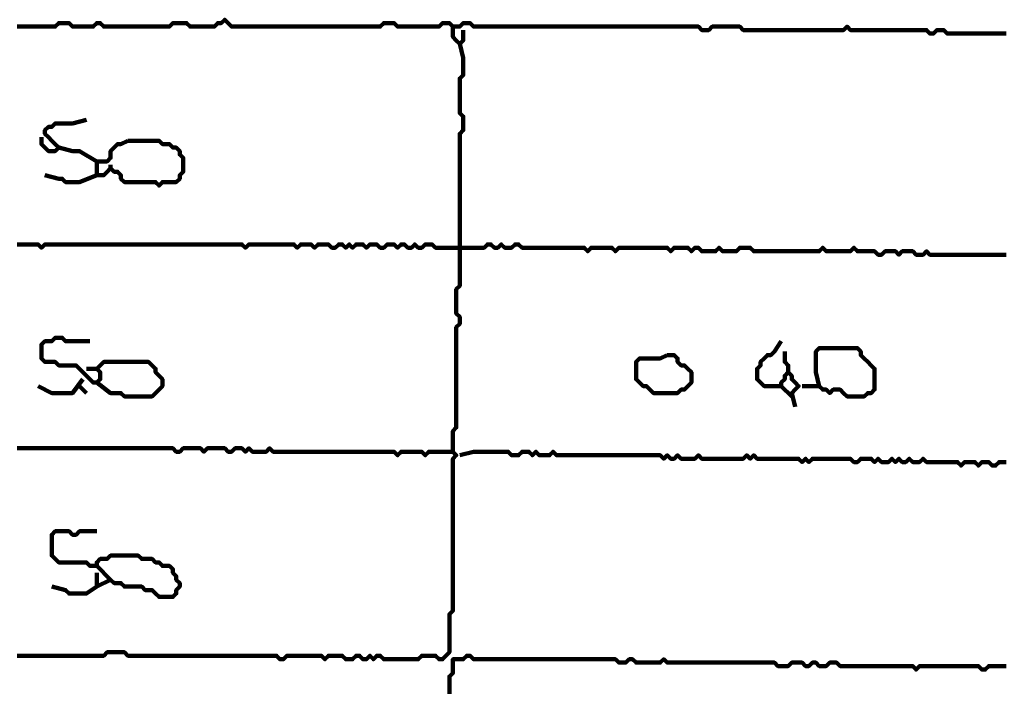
# Model space of a CAD drawing. Header units: metres. Extents: x 1959 to 4131, y 3282 to 4313.
# Tile 306 of 356: x 2425.97 to 2428.6, y 4304.83 to 4306.62. Entities that reach past the tile are written whole.
import ezdxf

# ---------------------------------------------------------------- set-up
doc = ezdxf.new("R2010")
doc.units = ezdxf.units.M
doc.layers.add('P', color=250, linetype='Continuous', lineweight=100)

msp = doc.modelspace()

# ---------------------------------------------------------------- linework, layer by layer
at = {"layer": 'P', "color": 0, "linetype": 'Continuous'}
for points in [[(2425.9617, 4306.5976), (2425.9709, 4306.5976), (2425.9802, 4306.5976), (2425.9894, 4306.5976), (2425.9986, 4306.5976), (2426.0079, 4306.5976), (2426.0171, 4306.5976), (2426.0263, 4306.5976), (2426.0356, 4306.5976), (2426.0448, 4306.5976), (2426.054, 4306.5976), (2426.0632, 4306.5976), (2426.0725, 4306.6069), (2426.0817, 4306.6069), (2426.0909, 4306.6069), (2426.1002, 4306.6069), (2426.1094, 4306.5976), (2426.1186, 4306.5976), (2426.1279, 4306.5976), (2426.1371, 4306.5976), (2426.1463, 4306.5976), (2426.1556, 4306.5976), (2426.1648, 4306.5976), (2426.174, 4306.6069), (2426.1832, 4306.6069), (2426.1925, 4306.5976), (2426.2017, 4306.5976), (2426.2109, 4306.5976), (2426.2202, 4306.5976), (2426.2294, 4306.5976), (2426.2386, 4306.5976), (2426.2479, 4306.5976), (2426.2571, 4306.5976), (2426.2663, 4306.5976), (2426.2756, 4306.5976), (2426.2848, 4306.5976), (2426.294, 4306.5976), (2426.3032, 4306.5976), (2426.3125, 4306.5976), (2426.3217, 4306.5976), (2426.3309, 4306.5976), (2426.3402, 4306.5976), (2426.3494, 4306.5976), (2426.3586, 4306.5976), (2426.3679, 4306.5976), (2426.3771, 4306.6069), (2426.3863, 4306.6069), (2426.3956, 4306.6069), (2426.4048, 4306.6069), (2426.414, 4306.6069), (2426.4232, 4306.5976), (2426.4325, 4306.5976), (2426.4417, 4306.5976), (2426.4509, 4306.5976), (2426.4602, 4306.5976), (2426.4694, 4306.5976), (2426.4786, 4306.5976), (2426.4879, 4306.5976), (2426.4971, 4306.6069), (2426.5063, 4306.6069), (2426.5156, 4306.6161), (2426.5248, 4306.6069), (2426.534, 4306.5976), (2426.5432, 4306.5976), (2426.5525, 4306.5976), (2426.5617, 4306.5976), (2426.5709, 4306.5976), (2426.5802, 4306.5976), (2426.5894, 4306.5976), (2426.5986, 4306.5976), (2426.6079, 4306.5976), (2426.6171, 4306.5976), (2426.6263, 4306.5976), (2426.6356, 4306.5976), (2426.6448, 4306.5976), (2426.654, 4306.5976), (2426.6632, 4306.5976), (2426.6725, 4306.5976), (2426.6817, 4306.5976), (2426.6909, 4306.5976), (2426.7002, 4306.5976), (2426.7094, 4306.5976), (2426.7186, 4306.5976), (2426.7279, 4306.5976), (2426.7371, 4306.5976), (2426.7463, 4306.5976), (2426.7556, 4306.5976), (2426.7648, 4306.5976), (2426.774, 4306.5976), (2426.7832, 4306.5976), (2426.7925, 4306.5976), (2426.8017, 4306.5976), (2426.8109, 4306.5976), (2426.8202, 4306.5976), (2426.8294, 4306.5976), (2426.8386, 4306.5976), (2426.8479, 4306.5976), (2426.8571, 4306.5976), (2426.8663, 4306.5976), (2426.8756, 4306.5976), (2426.8848, 4306.5976), (2426.894, 4306.5976), (2426.9032, 4306.5976), (2426.9125, 4306.5976), (2426.9217, 4306.5976), (2426.9309, 4306.5976), (2426.9402, 4306.6069), (2426.9494, 4306.6069), (2426.9586, 4306.6069), (2426.9679, 4306.6069), (2426.9771, 4306.5976), (2426.9863, 4306.5976), (2426.9956, 4306.5976), (2427.0048, 4306.5976), (2427.014, 4306.5976), (2427.0232, 4306.5976), (2427.0325, 4306.5976), (2427.0417, 4306.5976), (2427.0509, 4306.5976), (2427.0602, 4306.5976), (2427.0694, 4306.5976), (2427.0786, 4306.5976), (2427.0879, 4306.5976), (2427.0971, 4306.6069), (2427.1063, 4306.6069), (2427.1156, 4306.6069), (2427.1248, 4306.5976), (2427.134, 4306.5976), (2427.1432, 4306.5976), (2427.1525, 4306.6069), (2427.1617, 4306.6069), (2427.1709, 4306.6069), (2427.1802, 4306.5976), (2427.1894, 4306.5976), (2427.1986, 4306.5976), (2427.2079, 4306.5976), (2427.2171, 4306.5976), (2427.2263, 4306.5976), (2427.2356, 4306.5976), (2427.2448, 4306.5976), (2427.254, 4306.5976), (2427.2632, 4306.5976), (2427.2725, 4306.5976), (2427.2817, 4306.5976), (2427.2909, 4306.5976), (2427.3002, 4306.5976), (2427.3094, 4306.5976), (2427.3186, 4306.5976), (2427.3279, 4306.5976), (2427.3371, 4306.5976), (2427.3463, 4306.5976), (2427.3556, 4306.5976), (2427.3648, 4306.5976), (2427.374, 4306.5976), (2427.3832, 4306.5976), (2427.3925, 4306.5976), (2427.4017, 4306.5976), (2427.4109, 4306.5976), (2427.4202, 4306.5976), (2427.4294, 4306.5976), (2427.4386, 4306.5976), (2427.4479, 4306.5976), (2427.4571, 4306.5976), (2427.4663, 4306.5976), (2427.4756, 4306.5976), (2427.4848, 4306.5976), (2427.494, 4306.5976), (2427.5032, 4306.5976), (2427.5125, 4306.5976), (2427.5217, 4306.5976), (2427.5309, 4306.5976), (2427.5402, 4306.5976), (2427.5494, 4306.5976), (2427.5586, 4306.5976), (2427.5679, 4306.5976), (2427.5771, 4306.5976), (2427.5863, 4306.5976), (2427.5956, 4306.5976), (2427.6048, 4306.5976), (2427.614, 4306.5976), (2427.6232, 4306.5976), (2427.6325, 4306.5976), (2427.6417, 4306.5976), (2427.6509, 4306.5976), (2427.6602, 4306.5976), (2427.6694, 4306.5976), (2427.6786, 4306.5976), (2427.6879, 4306.5976), (2427.6971, 4306.5976), (2427.7063, 4306.5976), (2427.7156, 4306.5976), (2427.7248, 4306.5976), (2427.734, 4306.5976), (2427.7432, 4306.5976), (2427.7525, 4306.5976), (2427.7617, 4306.5976), (2427.7709, 4306.5976), (2427.7802, 4306.5976), (2427.7894, 4306.5884), (2427.7986, 4306.5884), (2427.8079, 4306.5884), (2427.8171, 4306.5976), (2427.8263, 4306.5976), (2427.8356, 4306.5976), (2427.8448, 4306.5976), (2427.854, 4306.5976), (2427.8632, 4306.5976), (2427.8725, 4306.5976), (2427.8817, 4306.5976), (2427.8909, 4306.5976), (2427.9002, 4306.5884), (2427.9094, 4306.5884), (2427.9186, 4306.5884), (2427.9279, 4306.5884), (2427.9371, 4306.5884), (2427.9463, 4306.5884), (2427.9556, 4306.5884), (2427.9648, 4306.5884), (2427.974, 4306.5884), (2427.9832, 4306.5884), (2427.9925, 4306.5884), (2428.0017, 4306.5884), (2428.0109, 4306.5884), (2428.0202, 4306.5884), (2428.0294, 4306.5884), (2428.0386, 4306.5884), (2428.0479, 4306.5884), (2428.0571, 4306.5884), (2428.0663, 4306.5884), (2428.0756, 4306.5884), (2428.0848, 4306.5884), (2428.094, 4306.5884), (2428.1032, 4306.5884), (2428.1125, 4306.5884), (2428.1217, 4306.5884), (2428.1309, 4306.5884), (2428.1402, 4306.5884), (2428.1494, 4306.5884), (2428.1586, 4306.5884), (2428.1679, 4306.5884), (2428.1771, 4306.5976), (2428.1863, 4306.5884), (2428.1956, 4306.5884), (2428.2048, 4306.5884), (2428.214, 4306.5884), (2428.2232, 4306.5884), (2428.2325, 4306.5884), (2428.2417, 4306.5884), (2428.2509, 4306.5884), (2428.2602, 4306.5884), (2428.2694, 4306.5884), (2428.2786, 4306.5884), (2428.2879, 4306.5884), (2428.2971, 4306.5884), (2428.3063, 4306.5884), (2428.3156, 4306.5884), (2428.3248, 4306.5884), (2428.334, 4306.5884), (2428.3432, 4306.5884), (2428.3525, 4306.5884), (2428.3617, 4306.5884), (2428.3709, 4306.5884), (2428.3802, 4306.5884), (2428.3894, 4306.5884), (2428.3986, 4306.5792), (2428.4079, 4306.5792), (2428.4171, 4306.5884), (2428.4263, 4306.5884), (2428.4356, 4306.5884), (2428.4448, 4306.5792), (2428.454, 4306.5792), (2428.4632, 4306.5792), (2428.4725, 4306.5792), (2428.4817, 4306.5792), (2428.4909, 4306.5792), (2428.5002, 4306.5792), (2428.5094, 4306.5792), (2428.5186, 4306.5792), (2428.5279, 4306.5792), (2428.5371, 4306.5792), (2428.5463, 4306.5792), (2428.5556, 4306.5792), (2428.5648, 4306.5792), (2428.574, 4306.5792), (2428.5832, 4306.5792), (2428.5925, 4306.5792), (2428.6017, 4306.5792)], [(2427.1248, 4306.5976), (2427.1248, 4306.5699), (2427.134, 4306.5607), (2427.1432, 4306.5515), (2427.1525, 4306.5607), (2427.1525, 4306.5699), (2427.1525, 4306.5884)], [(2427.1432, 4306.5515), (2427.1525, 4306.5146), (2427.1525, 4306.5053), (2427.1525, 4306.4961), (2427.1525, 4306.4869), (2427.1525, 4306.4776), (2427.1525, 4306.4684), (2427.1432, 4306.4592), (2427.1432, 4306.4499), (2427.1432, 4306.4407), (2427.1432, 4306.4315), (2427.1432, 4306.4223), (2427.1432, 4306.413), (2427.1432, 4306.4038), (2427.1432, 4306.3946), (2427.1432, 4306.3853), (2427.1432, 4306.3761), (2427.1432, 4306.3669), (2427.1525, 4306.3576), (2427.1525, 4306.3484), (2427.1525, 4306.3392), (2427.1525, 4306.3299), (2427.1525, 4306.3207), (2427.1432, 4306.3115), (2427.1432, 4306.3023), (2427.1432, 4306.293), (2427.1432, 4306.2838), (2427.1432, 4306.2746), (2427.1432, 4306.2653), (2427.1432, 4306.2561), (2427.1432, 4306.2469), (2427.1432, 4306.2376), (2427.1432, 4306.2284), (2427.1432, 4306.2192), (2427.1432, 4306.2099), (2427.1432, 4306.2007), (2427.1432, 4306.1915), (2427.1432, 4306.1823), (2427.1432, 4306.173), (2427.1432, 4306.1638), (2427.1432, 4306.1546), (2427.1432, 4306.1453), (2427.1432, 4306.1361), (2427.1432, 4306.1269), (2427.1432, 4306.1176), (2427.1432, 4306.1084), (2427.1432, 4306.0992), (2427.1432, 4306.0899), (2427.1432, 4306.0807), (2427.1432, 4306.0715), (2427.1432, 4306.0623), (2427.1432, 4306.053), (2427.1432, 4306.0438), (2427.1432, 4306.0346), (2427.1432, 4306.0253), (2427.1432, 4306.0161), (2427.1432, 4306.0069), (2427.1432, 4305.9976), (2427.1432, 4305.9884), (2427.1432, 4305.9792), (2427.1432, 4305.9699), (2427.1432, 4305.9607), (2427.1432, 4305.9515), (2427.1432, 4305.9423), (2427.1432, 4305.933), (2427.1432, 4305.9238), (2427.1432, 4305.9146), (2427.1432, 4305.9053), (2427.134, 4305.8961), (2427.134, 4305.8869), (2427.134, 4305.8776), (2427.134, 4305.8684), (2427.134, 4305.8592), (2427.134, 4305.8499), (2427.134, 4305.8407), (2427.134, 4305.8315), (2427.1432, 4305.8223), (2427.1432, 4305.813), (2427.1432, 4305.8038), (2427.134, 4305.7946), (2427.134, 4305.7853), (2427.134, 4305.7761), (2427.134, 4305.7669), (2427.134, 4305.7576), (2427.134, 4305.7484), (2427.134, 4305.7392), (2427.134, 4305.7299), (2427.134, 4305.7207), (2427.134, 4305.7115), (2427.134, 4305.7023), (2427.134, 4305.693), (2427.134, 4305.6838), (2427.134, 4305.6746), (2427.134, 4305.6653), (2427.134, 4305.6561), (2427.134, 4305.6469), (2427.134, 4305.6376), (2427.134, 4305.6284), (2427.134, 4305.6192), (2427.134, 4305.6099), (2427.134, 4305.6007), (2427.134, 4305.5915), (2427.134, 4305.5823), (2427.134, 4305.573), (2427.134, 4305.5638), (2427.134, 4305.5546), (2427.134, 4305.5453), (2427.134, 4305.5361), (2427.134, 4305.5269), (2427.1248, 4305.5176), (2427.1248, 4305.5084), (2427.1248, 4305.4992), (2427.1248, 4305.4623)], [(2426.1463, 4306.3484), (2426.1094, 4306.3392), (2426.1002, 4306.3392), (2426.0909, 4306.3392), (2426.0817, 4306.3392), (2426.0725, 4306.3392), (2426.0632, 4306.3392), (2426.054, 4306.3299), (2426.0448, 4306.3299), (2426.0356, 4306.3207), (2426.0356, 4306.3115), (2426.0448, 4306.3023), (2426.054, 4306.293), (2426.0632, 4306.2838), (2426.0725, 4306.2746), (2426.0632, 4306.2653), (2426.054, 4306.2653), (2426.0448, 4306.2653), (2426.0356, 4306.2746), (2426.0263, 4306.2838), (2426.0263, 4306.3023)], [(2426.2571, 4306.293), (2426.2663, 4306.293), (2426.2756, 4306.293), (2426.2848, 4306.293), (2426.294, 4306.293), (2426.3032, 4306.293), (2426.3125, 4306.293), (2426.3217, 4306.293), (2426.3309, 4306.293), (2426.3402, 4306.293), (2426.3494, 4306.2838), (2426.3586, 4306.2838), (2426.3679, 4306.2838), (2426.3771, 4306.2746), (2426.3863, 4306.2746), (2426.3956, 4306.2653), (2426.3956, 4306.2561), (2426.4048, 4306.2469), (2426.4048, 4306.2376), (2426.4048, 4306.2284), (2426.4048, 4306.2192), (2426.4048, 4306.2099), (2426.3956, 4306.2007), (2426.3956, 4306.1915), (2426.3863, 4306.1823), (2426.3771, 4306.1823), (2426.3679, 4306.1823), (2426.3586, 4306.1823), (2426.3494, 4306.1823), (2426.3402, 4306.173), (2426.3309, 4306.1823), (2426.3217, 4306.1823), (2426.3125, 4306.1823), (2426.3032, 4306.1823), (2426.294, 4306.1823), (2426.2848, 4306.1823), (2426.2756, 4306.1823), (2426.2663, 4306.1823), (2426.2571, 4306.1823), (2426.2479, 4306.1823), (2426.2386, 4306.1915), (2426.2386, 4306.2007), (2426.2294, 4306.2099), (2426.2202, 4306.2099), (2426.2109, 4306.2192), (2426.2017, 4306.2099), (2426.1925, 4306.2007), (2426.1832, 4306.2007), (2426.174, 4306.2007), (2426.174, 4306.2099), (2426.174, 4306.2192), (2426.174, 4306.2284), (2426.174, 4306.2376), (2426.1832, 4306.2376), (2426.1925, 4306.2376), (2426.2017, 4306.2376), (2426.2109, 4306.2469), (2426.2109, 4306.2561), (2426.2109, 4306.2653), (2426.2202, 4306.2746), (2426.2294, 4306.2838), (2426.2386, 4306.2838), (2426.2571, 4306.293)], [(2426.0725, 4306.2746), (2426.1094, 4306.2653), (2426.1186, 4306.2653), (2426.1279, 4306.2653), (2426.174, 4306.2376)], [(2426.2109, 4306.2284), (2426.2109, 4306.2192)], [(2426.0356, 4306.2007), (2426.0725, 4306.1915), (2426.0817, 4306.1915), (2426.0909, 4306.1823), (2426.1002, 4306.1823), (2426.1094, 4306.1823), (2426.1186, 4306.1823), (2426.1279, 4306.1823), (2426.174, 4306.2007)], [(2428.6017, 4305.9884), (2428.5925, 4305.9884), (2428.5832, 4305.9884), (2428.574, 4305.9884), (2428.5648, 4305.9884), (2428.5556, 4305.9884), (2428.5463, 4305.9884), (2428.5371, 4305.9884), (2428.5279, 4305.9884), (2428.5186, 4305.9884), (2428.5094, 4305.9884), (2428.5002, 4305.9884), (2428.4909, 4305.9884), (2428.4817, 4305.9884), (2428.4725, 4305.9884), (2428.4632, 4305.9884), (2428.454, 4305.9884), (2428.4448, 4305.9884), (2428.4356, 4305.9884), (2428.4263, 4305.9884), (2428.4171, 4305.9884), (2428.4079, 4305.9884), (2428.3986, 4305.9884), (2428.3894, 4305.9976), (2428.3802, 4305.9884), (2428.3709, 4305.9884), (2428.3617, 4305.9884), (2428.3525, 4305.9976), (2428.3432, 4305.9976), (2428.334, 4305.9976), (2428.3248, 4305.9976), (2428.3156, 4305.9884), (2428.3063, 4305.9976), (2428.2971, 4305.9976), (2428.2879, 4305.9976), (2428.2786, 4305.9976), (2428.2694, 4305.9884), (2428.2602, 4305.9884), (2428.2509, 4305.9976), (2428.2417, 4305.9976), (2428.2325, 4305.9976), (2428.2232, 4305.9976), (2428.214, 4305.9976), (2428.2048, 4305.9976), (2428.1956, 4306.0069), (2428.1863, 4305.9976), (2428.1771, 4305.9976), (2428.1679, 4305.9976), (2428.1586, 4305.9976), (2428.1494, 4305.9976), (2428.1402, 4305.9976), (2428.1309, 4305.9976), (2428.1217, 4305.9976), (2428.1125, 4306.0069), (2428.1032, 4305.9976), (2428.094, 4305.9976), (2428.0848, 4305.9976), (2428.0756, 4305.9976), (2428.0663, 4305.9976), (2428.0571, 4305.9976), (2428.0479, 4305.9976), (2428.0386, 4305.9976), (2428.0294, 4305.9976), (2428.0202, 4305.9976), (2428.0109, 4305.9976), (2428.0017, 4305.9976), (2427.9925, 4305.9976), (2427.9832, 4305.9976), (2427.974, 4305.9976), (2427.9648, 4305.9976), (2427.9556, 4305.9976), (2427.9463, 4305.9976), (2427.9371, 4305.9976), (2427.9279, 4305.9976), (2427.9186, 4306.0069), (2427.9094, 4306.0069), (2427.9002, 4306.0069), (2427.8909, 4306.0069), (2427.8817, 4305.9976), (2427.8725, 4305.9976), (2427.8632, 4305.9976), (2427.854, 4305.9976), (2427.8448, 4305.9976), (2427.8356, 4306.0069), (2427.8263, 4305.9976), (2427.8171, 4305.9976), (2427.8079, 4305.9976), (2427.7986, 4305.9976), (2427.7894, 4305.9976), (2427.7802, 4306.0069), (2427.7709, 4306.0069), (2427.7617, 4305.9976), (2427.7525, 4306.0069), (2427.7432, 4306.0069), (2427.734, 4306.0069), (2427.7248, 4306.0069), (2427.7156, 4306.0069), (2427.7063, 4305.9976), (2427.6971, 4306.0069), (2427.6879, 4306.0069), (2427.6786, 4306.0069), (2427.6694, 4306.0069), (2427.6602, 4306.0069), (2427.6509, 4306.0069), (2427.6417, 4306.0069), (2427.6325, 4306.0069), (2427.6232, 4306.0069), (2427.614, 4306.0069), (2427.6048, 4306.0069), (2427.5956, 4306.0069), (2427.5863, 4306.0069), (2427.5771, 4306.0069), (2427.5679, 4306.0069), (2427.5586, 4305.9976), (2427.5494, 4306.0069), (2427.5402, 4306.0069), (2427.5309, 4306.0069), (2427.5217, 4306.0069), (2427.5125, 4306.0069), (2427.5032, 4306.0069), (2427.494, 4306.0069), (2427.4848, 4305.9976), (2427.4756, 4306.0069), (2427.4663, 4306.0069), (2427.4571, 4306.0069), (2427.4479, 4306.0069), (2427.4386, 4306.0069), (2427.4294, 4306.0069), (2427.4202, 4306.0069), (2427.4109, 4306.0069), (2427.4017, 4306.0069), (2427.3925, 4306.0069), (2427.3832, 4306.0069), (2427.374, 4306.0069), (2427.3648, 4306.0069), (2427.3556, 4306.0069), (2427.3463, 4306.0069), (2427.3371, 4306.0069), (2427.3279, 4306.0069), (2427.3186, 4306.0069), (2427.3094, 4306.0069), (2427.3002, 4306.0161), (2427.2909, 4306.0161), (2427.2817, 4306.0069), (2427.2725, 4306.0069), (2427.2632, 4306.0069), (2427.254, 4306.0161), (2427.2448, 4306.0069), (2427.2356, 4306.0069), (2427.2263, 4306.0161), (2427.2171, 4306.0161), (2427.2079, 4306.0069), (2427.1986, 4306.0069), (2427.1894, 4306.0069), (2427.1802, 4306.0069), (2427.1709, 4306.0069), (2427.1617, 4306.0069), (2427.1525, 4306.0069), (2427.1432, 4306.0069), (2427.134, 4306.0069), (2427.1248, 4306.0069), (2427.1156, 4306.0069), (2427.1063, 4306.0069), (2427.0971, 4306.0069), (2427.0879, 4306.0069), (2427.0786, 4306.0069), (2427.0694, 4306.0161), (2427.0602, 4306.0161), (2427.0509, 4306.0161), (2427.0417, 4306.0069), (2427.0325, 4306.0069), (2427.0232, 4306.0161), (2427.014, 4306.0069), (2427.0048, 4306.0069), (2426.9956, 4306.0161), (2426.9863, 4306.0161), (2426.9771, 4306.0069), (2426.9679, 4306.0161), (2426.9586, 4306.0161), (2426.9494, 4306.0161), (2426.9402, 4306.0069), (2426.9309, 4306.0069), (2426.9217, 4306.0161), (2426.9125, 4306.0161), (2426.9032, 4306.0161), (2426.894, 4306.0069), (2426.8848, 4306.0161), (2426.8756, 4306.0161), (2426.8663, 4306.0161), (2426.8571, 4306.0069), (2426.8479, 4306.0161), (2426.8386, 4306.0069), (2426.8294, 4306.0161), (2426.8202, 4306.0161), (2426.8109, 4306.0069), (2426.8017, 4306.0069), (2426.7925, 4306.0161), (2426.7832, 4306.0161), (2426.774, 4306.0161), (2426.7648, 4306.0161), (2426.7556, 4306.0069), (2426.7463, 4306.0161), (2426.7371, 4306.0161), (2426.7279, 4306.0161), (2426.7186, 4306.0161), (2426.7094, 4306.0069), (2426.7002, 4306.0161), (2426.6909, 4306.0161), (2426.6817, 4306.0161), (2426.6725, 4306.0161), (2426.6632, 4306.0161), (2426.654, 4306.0161), (2426.6448, 4306.0161), (2426.6356, 4306.0161), (2426.6263, 4306.0161), (2426.6171, 4306.0161), (2426.6079, 4306.0161), (2426.5986, 4306.0161), (2426.5894, 4306.0161), (2426.5802, 4306.0161), (2426.5709, 4306.0069), (2426.5617, 4306.0161), (2426.5525, 4306.0161), (2426.5432, 4306.0161), (2426.534, 4306.0161), (2426.5248, 4306.0161), (2426.5156, 4306.0161), (2426.5063, 4306.0161), (2426.4971, 4306.0161), (2426.4879, 4306.0161), (2426.4786, 4306.0161), (2426.4694, 4306.0161), (2426.4602, 4306.0161), (2426.4509, 4306.0161), (2426.4417, 4306.0161), (2426.4325, 4306.0161), (2426.4232, 4306.0161), (2426.414, 4306.0161), (2426.4048, 4306.0161), (2426.3956, 4306.0161), (2426.3863, 4306.0161), (2426.3771, 4306.0161), (2426.3679, 4306.0161), (2426.3586, 4306.0161), (2426.3494, 4306.0161), (2426.3402, 4306.0161), (2426.3309, 4306.0161), (2426.3217, 4306.0161), (2426.3125, 4306.0161), (2426.3032, 4306.0161), (2426.294, 4306.0161), (2426.2848, 4306.0161), (2426.2756, 4306.0161), (2426.2663, 4306.0161), (2426.2571, 4306.0161), (2426.2479, 4306.0161), (2426.2386, 4306.0161), (2426.2294, 4306.0161), (2426.2202, 4306.0161), (2426.2109, 4306.0161), (2426.2017, 4306.0161), (2426.1925, 4306.0161), (2426.1832, 4306.0161), (2426.174, 4306.0161), (2426.1648, 4306.0161), (2426.1556, 4306.0161), (2426.1463, 4306.0161), (2426.1371, 4306.0161), (2426.1279, 4306.0161), (2426.1186, 4306.0161), (2426.1094, 4306.0161), (2426.1002, 4306.0161), (2426.0909, 4306.0161), (2426.0817, 4306.0161), (2426.0725, 4306.0161), (2426.0632, 4306.0161), (2426.054, 4306.0161), (2426.0448, 4306.0161), (2426.0356, 4306.0161), (2426.0263, 4306.0069), (2426.0171, 4306.0161), (2426.0079, 4306.0161), (2425.9986, 4306.0161), (2425.9894, 4306.0161), (2425.9802, 4306.0161), (2425.9709, 4306.0161), (2425.9617, 4306.0161)], [(2426.174, 4305.6469), (2426.2109, 4305.6192), (2426.2202, 4305.6192), (2426.2294, 4305.6192), (2426.2386, 4305.6192), (2426.2479, 4305.6099), (2426.2571, 4305.6099), (2426.2663, 4305.6099), (2426.2756, 4305.6099), (2426.2848, 4305.6099), (2426.294, 4305.6099), (2426.3032, 4305.6099), (2426.3125, 4305.6099), (2426.3217, 4305.6099), (2426.3309, 4305.6192), (2426.3402, 4305.6284), (2426.3494, 4305.6376), (2426.3494, 4305.6469), (2426.3494, 4305.6561), (2426.3402, 4305.6653), (2426.3309, 4305.6746), (2426.3309, 4305.6838), (2426.3217, 4305.693), (2426.3125, 4305.7023), (2426.3032, 4305.7023), (2426.294, 4305.7023), (2426.2848, 4305.7023), (2426.2756, 4305.7023), (2426.2663, 4305.7023), (2426.2571, 4305.7023), (2426.2479, 4305.7023), (2426.2386, 4305.7023), (2426.2294, 4305.7023), (2426.2202, 4305.7023), (2426.2109, 4305.7023), (2426.2017, 4305.7023), (2426.1925, 4305.7023), (2426.1832, 4305.693), (2426.174, 4305.6838), (2426.1832, 4305.6746), (2426.1832, 4305.6653), (2426.1832, 4305.6561), (2426.174, 4305.6469), (2426.1648, 4305.6469), (2426.1556, 4305.6561), (2426.1463, 4305.6653), (2426.1371, 4305.6746), (2426.1279, 4305.6838), (2426.1186, 4305.693), (2426.1094, 4305.693), (2426.1002, 4305.693), (2426.0909, 4305.693), (2426.0817, 4305.693), (2426.0725, 4305.693), (2426.0632, 4305.7023), (2426.054, 4305.7023), (2426.0448, 4305.7023), (2426.0356, 4305.7023), (2426.0263, 4305.7115), (2426.0263, 4305.7207), (2426.0263, 4305.7299), (2426.0263, 4305.7392), (2426.0263, 4305.7484), (2426.0356, 4305.7576), (2426.0448, 4305.7576), (2426.054, 4305.7576), (2426.0632, 4305.7669), (2426.0725, 4305.7669), (2426.0817, 4305.7669), (2426.0909, 4305.7576), (2426.1002, 4305.7576), (2426.1094, 4305.7576), (2426.1556, 4305.7576)], [(2428.0017, 4305.7576), (2427.9832, 4305.7299), (2427.974, 4305.7207), (2427.9648, 4305.7207), (2427.9556, 4305.7115), (2427.9463, 4305.7023), (2427.9463, 4305.693), (2427.9371, 4305.6838), (2427.9371, 4305.6746), (2427.9371, 4305.6653), (2427.9371, 4305.6561), (2427.9463, 4305.6469), (2427.9556, 4305.6376), (2427.9648, 4305.6376), (2427.974, 4305.6376), (2427.9832, 4305.6376), (2427.9925, 4305.6376), (2428.0017, 4305.6376), (2428.0017, 4305.6469), (2428.0109, 4305.6561), (2428.0109, 4305.6653), (2428.0202, 4305.6746), (2428.0294, 4305.6653), (2428.0294, 4305.6561), (2428.0386, 4305.6469), (2428.0479, 4305.6376), (2428.0386, 4305.6284), (2428.0294, 4305.6192), (2428.0386, 4305.5823)], [(2428.1032, 4305.6376), (2428.094, 4305.6746), (2428.094, 4305.6838), (2428.094, 4305.693), (2428.094, 4305.7023), (2428.094, 4305.7115), (2428.094, 4305.7207), (2428.094, 4305.7299), (2428.1032, 4305.7392), (2428.1125, 4305.7392), (2428.1217, 4305.7392), (2428.1309, 4305.7392), (2428.1402, 4305.7392), (2428.1494, 4305.7392), (2428.1586, 4305.7392), (2428.1679, 4305.7392), (2428.1771, 4305.7392), (2428.1863, 4305.7392), (2428.1956, 4305.7392), (2428.2048, 4305.7392), (2428.214, 4305.7299), (2428.214, 4305.7207), (2428.2232, 4305.7115), (2428.2325, 4305.7023), (2428.2417, 4305.693), (2428.2509, 4305.6838), (2428.2509, 4305.6746), (2428.2509, 4305.6653), (2428.2509, 4305.6561), (2428.2509, 4305.6469), (2428.2509, 4305.6376), (2428.2509, 4305.6284), (2428.2417, 4305.6192), (2428.2325, 4305.6192), (2428.2232, 4305.6099), (2428.214, 4305.6099), (2428.2048, 4305.6099), (2428.1956, 4305.6099), (2428.1863, 4305.6099), (2428.1771, 4305.6099), (2428.1679, 4305.6192), (2428.1586, 4305.6284), (2428.1494, 4305.6284), (2428.1402, 4305.6284), (2428.1309, 4305.6192), (2428.1217, 4305.6284), (2428.1125, 4305.6284), (2428.1032, 4305.6376), (2428.0571, 4305.6376)], [(2427.6971, 4305.7207), (2427.7063, 4305.7207), (2427.7156, 4305.7207), (2427.7248, 4305.7115), (2427.7248, 4305.7023), (2427.734, 4305.693), (2427.7432, 4305.693), (2427.7525, 4305.6838), (2427.7617, 4305.6746), (2427.7617, 4305.6653), (2427.7617, 4305.6561), (2427.7617, 4305.6469), (2427.7525, 4305.6376), (2427.7432, 4305.6284), (2427.734, 4305.6284), (2427.7248, 4305.6192), (2427.7156, 4305.6192), (2427.7063, 4305.6192), (2427.6971, 4305.6192), (2427.6879, 4305.6192), (2427.6786, 4305.6192), (2427.6694, 4305.6192), (2427.6602, 4305.6192), (2427.6509, 4305.6284), (2427.6417, 4305.6376), (2427.6325, 4305.6376), (2427.6232, 4305.6469), (2427.614, 4305.6561), (2427.614, 4305.6653), (2427.614, 4305.6746), (2427.614, 4305.6838), (2427.614, 4305.693), (2427.614, 4305.7023), (2427.6232, 4305.7115), (2427.6325, 4305.7115), (2427.6417, 4305.7115), (2427.6509, 4305.7115), (2427.6602, 4305.7115), (2427.6694, 4305.7115), (2427.6786, 4305.7115), (2427.6971, 4305.7207)], [(2428.0109, 4305.7299), (2428.0109, 4305.7115), (2428.0109, 4305.7023), (2428.0202, 4305.693), (2428.0202, 4305.6746)], [(2426.1463, 4305.6838), (2426.174, 4305.6838)], [(2426.1371, 4305.6561), (2426.1094, 4305.6192), (2426.1002, 4305.6192), (2426.0909, 4305.6192), (2426.0817, 4305.6192), (2426.0725, 4305.6192), (2426.0632, 4305.6192), (2426.054, 4305.6192), (2426.0171, 4305.6376)], [(2426.1279, 4305.6376), (2426.1463, 4305.6192)], [(2428.0017, 4305.6376), (2428.0294, 4305.6099)], [(2425.9617, 4304.9176), (2425.9709, 4304.9176), (2425.9802, 4304.9176), (2425.9894, 4304.9176), (2425.9986, 4304.9176), (2426.0079, 4304.9176), (2426.0171, 4304.9176), (2426.0263, 4304.9176), (2426.0356, 4304.9176), (2426.0448, 4304.9176), (2426.054, 4304.9176), (2426.0632, 4304.9176), (2426.0725, 4304.9176), (2426.0817, 4304.9176), (2426.0909, 4304.9176), (2426.1002, 4304.9176), (2426.1094, 4304.9176), (2426.1186, 4304.9176), (2426.1279, 4304.9176), (2426.1371, 4304.9176), (2426.1463, 4304.9176), (2426.1556, 4304.9176), (2426.1648, 4304.9176), (2426.174, 4304.9176), (2426.1832, 4304.9176), (2426.1925, 4304.9176), (2426.2017, 4304.9269), (2426.2109, 4304.9269), (2426.2202, 4304.9269), (2426.2294, 4304.9269), (2426.2386, 4304.9269), (2426.2479, 4304.9269), (2426.2571, 4304.9176), (2426.2663, 4304.9176), (2426.2756, 4304.9176), (2426.2848, 4304.9176), (2426.294, 4304.9176), (2426.3032, 4304.9176), (2426.3125, 4304.9176), (2426.3217, 4304.9176), (2426.3309, 4304.9176), (2426.3402, 4304.9176), (2426.3494, 4304.9176), (2426.3586, 4304.9176), (2426.3679, 4304.9176), (2426.3771, 4304.9176), (2426.3863, 4304.9176), (2426.3956, 4304.9176), (2426.4048, 4304.9176), (2426.414, 4304.9176), (2426.4232, 4304.9176), (2426.4325, 4304.9176), (2426.4417, 4304.9176), (2426.4509, 4304.9176), (2426.4602, 4304.9176), (2426.4694, 4304.9176), (2426.4786, 4304.9176), (2426.4879, 4304.9176), (2426.4971, 4304.9176), (2426.5063, 4304.9176), (2426.5156, 4304.9176), (2426.5248, 4304.9176), (2426.534, 4304.9176), (2426.5432, 4304.9176), (2426.5525, 4304.9176), (2426.5617, 4304.9176), (2426.5709, 4304.9176), (2426.5802, 4304.9176), (2426.5894, 4304.9176), (2426.5986, 4304.9176), (2426.6079, 4304.9176), (2426.6171, 4304.9176), (2426.6263, 4304.9176), (2426.6356, 4304.9176), (2426.6448, 4304.9176), (2426.654, 4304.9176), (2426.6632, 4304.9084), (2426.6725, 4304.9084), (2426.6817, 4304.9176), (2426.6909, 4304.9176), (2426.7002, 4304.9176), (2426.7094, 4304.9176), (2426.7186, 4304.9176), (2426.7279, 4304.9176), (2426.7371, 4304.9176), (2426.7463, 4304.9176), (2426.7556, 4304.9176), (2426.7648, 4304.9176), (2426.774, 4304.9176), (2426.7832, 4304.9084), (2426.7925, 4304.9176), (2426.8017, 4304.9176), (2426.8109, 4304.9176), (2426.8202, 4304.9176), (2426.8294, 4304.9176), (2426.8386, 4304.9084), (2426.8479, 4304.9084), (2426.8571, 4304.9084), (2426.8663, 4304.9176), (2426.8756, 4304.9176), (2426.8848, 4304.9084), (2426.894, 4304.9084), (2426.9032, 4304.9176), (2426.9125, 4304.9084), (2426.9217, 4304.9176), (2426.9309, 4304.9176), (2426.9402, 4304.9084), (2426.9494, 4304.9084), (2426.9586, 4304.9084), (2426.9679, 4304.9084), (2426.9771, 4304.9084), (2426.9863, 4304.9084), (2426.9956, 4304.9084), (2427.0048, 4304.9084), (2427.014, 4304.9084), (2427.0232, 4304.9084), (2427.0325, 4304.9084), (2427.0417, 4304.9176), (2427.0509, 4304.9176), (2427.0602, 4304.9176), (2427.0694, 4304.9176), (2427.0786, 4304.9176), (2427.0879, 4304.9084), (2427.0971, 4304.9084), (2427.1063, 4304.9176), (2427.1156, 4304.9269), (2427.1156, 4304.9361), (2427.1156, 4304.9453), (2427.1156, 4304.9546), (2427.1156, 4304.9638), (2427.1156, 4304.973), (2427.1156, 4304.9823), (2427.1156, 4304.9915), (2427.1156, 4305.0007), (2427.1156, 4305.0099), (2427.1156, 4305.0192), (2427.1156, 4305.0284), (2427.1248, 4305.0376), (2427.1248, 4305.0469), (2427.1248, 4305.0561), (2427.1248, 4305.0653), (2427.1248, 4305.0746), (2427.1248, 4305.0838), (2427.1248, 4305.093), (2427.1248, 4305.1023), (2427.1248, 4305.1115), (2427.1248, 4305.1207), (2427.1248, 4305.1299), (2427.1248, 4305.1392), (2427.1248, 4305.1484), (2427.1248, 4305.1576), (2427.1248, 4305.1669), (2427.1248, 4305.1761), (2427.1248, 4305.1853), (2427.1248, 4305.1946), (2427.1248, 4305.2038), (2427.1248, 4305.213), (2427.1248, 4305.2223), (2427.1248, 4305.2315), (2427.1248, 4305.2407), (2427.1248, 4305.2499), (2427.1248, 4305.2592), (2427.1248, 4305.2684), (2427.1248, 4305.2776), (2427.1248, 4305.2869), (2427.1248, 4305.2961), (2427.1248, 4305.3053), (2427.1248, 4305.3146), (2427.1248, 4305.3238), (2427.1248, 4305.333), (2427.1248, 4305.3423), (2427.1248, 4305.3515), (2427.1248, 4305.3607), (2427.1248, 4305.3699), (2427.1248, 4305.3792), (2427.1248, 4305.3884), (2427.1248, 4305.3976), (2427.1248, 4305.4069), (2427.1248, 4305.4161), (2427.1248, 4305.4253), (2427.1248, 4305.4346), (2427.1248, 4305.4438), (2427.134, 4305.453), (2427.1248, 4305.4623), (2427.1156, 4305.4623), (2427.1063, 4305.4623), (2427.0971, 4305.4623), (2427.0879, 4305.4623), (2427.0786, 4305.4623), (2427.0694, 4305.4623), (2427.0602, 4305.4623), (2427.0509, 4305.453), (2427.0417, 4305.4623), (2427.0325, 4305.4623), (2427.0232, 4305.4623), (2427.014, 4305.4623), (2427.0048, 4305.4623), (2426.9956, 4305.4623), (2426.9863, 4305.4623), (2426.9771, 4305.453), (2426.9679, 4305.4623), (2426.9586, 4305.4623), (2426.9494, 4305.4623), (2426.9402, 4305.4623), (2426.9309, 4305.4623), (2426.9217, 4305.4623), (2426.9125, 4305.4623), (2426.9032, 4305.4623), (2426.894, 4305.4623), (2426.8848, 4305.4623), (2426.8756, 4305.4623), (2426.8663, 4305.4623), (2426.8571, 4305.4623), (2426.8479, 4305.4623), (2426.8386, 4305.4623), (2426.8294, 4305.4623), (2426.8202, 4305.4623), (2426.8109, 4305.4623), (2426.8017, 4305.4623), (2426.7925, 4305.4623), (2426.7832, 4305.4623), (2426.774, 4305.4623), (2426.7648, 4305.4623), (2426.7556, 4305.4623), (2426.7463, 4305.4623), (2426.7371, 4305.4623), (2426.7279, 4305.4623), (2426.7186, 4305.4623), (2426.7094, 4305.4623), (2426.7002, 4305.4623), (2426.6909, 4305.4623), (2426.6817, 4305.4623), (2426.6725, 4305.4623), (2426.6632, 4305.4623), (2426.654, 4305.4623), (2426.6448, 4305.4623), (2426.6356, 4305.4715), (2426.6263, 4305.4623), (2426.6171, 4305.4623), (2426.6079, 4305.4623), (2426.5986, 4305.4623), (2426.5894, 4305.4623), (2426.5802, 4305.4715), (2426.5709, 4305.4623), (2426.5617, 4305.4715), (2426.5525, 4305.4715), (2426.5432, 4305.4715), (2426.534, 4305.4623), (2426.5248, 4305.4623), (2426.5156, 4305.4715), (2426.5063, 4305.4715), (2426.4971, 4305.4715), (2426.4879, 4305.4715), (2426.4786, 4305.4715), (2426.4694, 4305.4715), (2426.4602, 4305.4623), (2426.4509, 4305.4715), (2426.4417, 4305.4715), (2426.4325, 4305.4715), (2426.4232, 4305.4715), (2426.414, 4305.4715), (2426.4048, 4305.4715), (2426.3956, 4305.4623), (2426.3863, 4305.4623), (2426.3771, 4305.4715), (2426.3679, 4305.4715), (2426.3586, 4305.4715), (2426.3494, 4305.4715), (2426.3402, 4305.4715), (2426.3309, 4305.4715), (2426.3217, 4305.4715), (2426.3125, 4305.4715), (2426.3032, 4305.4715), (2426.294, 4305.4715), (2426.2848, 4305.4715), (2426.2756, 4305.4715), (2426.2663, 4305.4715), (2426.2571, 4305.4715), (2426.2479, 4305.4715), (2426.2386, 4305.4715), (2426.2294, 4305.4715), (2426.2202, 4305.4715), (2426.2109, 4305.4715), (2426.2017, 4305.4715), (2426.1925, 4305.4715), (2426.1832, 4305.4715), (2426.174, 4305.4715), (2426.1648, 4305.4715), (2426.1556, 4305.4715), (2426.1463, 4305.4715), (2426.1371, 4305.4715), (2426.1279, 4305.4715), (2426.1186, 4305.4715), (2426.1094, 4305.4715), (2426.1002, 4305.4715), (2426.0909, 4305.4715), (2426.0817, 4305.4715), (2426.0725, 4305.4715), (2426.0632, 4305.4715), (2426.054, 4305.4715), (2426.0448, 4305.4715), (2426.0356, 4305.4715), (2426.0263, 4305.4715), (2426.0171, 4305.4715), (2426.0079, 4305.4715), (2425.9986, 4305.4715), (2425.9894, 4305.4715), (2425.9802, 4305.4715), (2425.9709, 4305.4715), (2425.9617, 4305.4715)], [(2427.1432, 4305.453), (2427.1802, 4305.4623), (2427.1894, 4305.4623), (2427.1986, 4305.4623), (2427.2079, 4305.4623), (2427.2171, 4305.4623), (2427.2263, 4305.4623), (2427.2356, 4305.4623), (2427.2448, 4305.4623), (2427.254, 4305.4623), (2427.2632, 4305.4623), (2427.2725, 4305.4623), (2427.2817, 4305.453), (2427.2909, 4305.453), (2427.3002, 4305.453), (2427.3094, 4305.4623), (2427.3186, 4305.4623), (2427.3279, 4305.4623), (2427.3371, 4305.453), (2427.3463, 4305.4623), (2427.3556, 4305.453), (2427.3648, 4305.453), (2427.374, 4305.453), (2427.3832, 4305.453), (2427.3925, 4305.4623), (2427.4017, 4305.453), (2427.4109, 4305.453), (2427.4202, 4305.453), (2427.4294, 4305.453), (2427.4386, 4305.453), (2427.4479, 4305.453), (2427.4571, 4305.453), (2427.4663, 4305.453), (2427.4756, 4305.453), (2427.4848, 4305.453), (2427.494, 4305.453), (2427.5032, 4305.453), (2427.5125, 4305.453), (2427.5217, 4305.453), (2427.5309, 4305.453), (2427.5402, 4305.453), (2427.5494, 4305.453), (2427.5586, 4305.453), (2427.5679, 4305.453), (2427.5771, 4305.453), (2427.5863, 4305.453), (2427.5956, 4305.453), (2427.6048, 4305.453), (2427.614, 4305.453), (2427.6232, 4305.453), (2427.6325, 4305.453), (2427.6417, 4305.453), (2427.6509, 4305.453), (2427.6602, 4305.453), (2427.6694, 4305.453), (2427.6786, 4305.453), (2427.6879, 4305.4438), (2427.6971, 4305.453), (2427.7063, 4305.4438), (2427.7156, 4305.4438), (2427.7248, 4305.453), (2427.734, 4305.4438), (2427.7432, 4305.4438), (2427.7525, 4305.4438), (2427.7617, 4305.4438), (2427.7709, 4305.4438), (2427.7802, 4305.453), (2427.7894, 4305.4438), (2427.7986, 4305.4438), (2427.8079, 4305.4438), (2427.8171, 4305.4438), (2427.8263, 4305.4438), (2427.8356, 4305.4438), (2427.8448, 4305.4438), (2427.854, 4305.4438), (2427.8632, 4305.4438), (2427.8725, 4305.4438), (2427.8817, 4305.4438), (2427.8909, 4305.4438), (2427.9002, 4305.4438), (2427.9094, 4305.453), (2427.9186, 4305.4438), (2427.9279, 4305.453), (2427.9371, 4305.4438), (2427.9463, 4305.4438), (2427.9556, 4305.4438), (2427.9648, 4305.4438), (2427.974, 4305.4438), (2427.9832, 4305.4438), (2427.9925, 4305.4438), (2428.0017, 4305.4438), (2428.0109, 4305.4438), (2428.0202, 4305.4438), (2428.0294, 4305.4438), (2428.0386, 4305.4438), (2428.0479, 4305.4438), (2428.0571, 4305.4346), (2428.0663, 4305.4438), (2428.0756, 4305.4346), (2428.0848, 4305.4438), (2428.094, 4305.4438), (2428.1032, 4305.4438), (2428.1125, 4305.4438), (2428.1217, 4305.4438), (2428.1309, 4305.4438), (2428.1402, 4305.4438), (2428.1494, 4305.4438), (2428.1586, 4305.4438), (2428.1679, 4305.4438), (2428.1771, 4305.4438), (2428.1863, 4305.4438), (2428.1956, 4305.4346), (2428.2048, 4305.4346), (2428.214, 4305.4438), (2428.2232, 4305.4438), (2428.2325, 4305.4438), (2428.2417, 4305.4438), (2428.2509, 4305.4346), (2428.2602, 4305.4438), (2428.2694, 4305.4346), (2428.2786, 4305.4346), (2428.2879, 4305.4346), (2428.2971, 4305.4438), (2428.3063, 4305.4346), (2428.3156, 4305.4438), (2428.3248, 4305.4346), (2428.334, 4305.4346), (2428.3432, 4305.4438), (2428.3525, 4305.4346), (2428.3617, 4305.4346), (2428.3709, 4305.4346), (2428.3802, 4305.4438), (2428.3894, 4305.4346), (2428.3986, 4305.4346), (2428.4079, 4305.4346), (2428.4171, 4305.4346), (2428.4263, 4305.4346), (2428.4356, 4305.4346), (2428.4448, 4305.4346), (2428.454, 4305.4346), (2428.4632, 4305.4346), (2428.4725, 4305.4346), (2428.4817, 4305.4253), (2428.4909, 4305.4346), (2428.5002, 4305.4346), (2428.5094, 4305.4346), (2428.5186, 4305.4346), (2428.5279, 4305.4253), (2428.5371, 4305.4346), (2428.5463, 4305.4346), (2428.5556, 4305.4346), (2428.5648, 4305.4253), (2428.574, 4305.4253), (2428.5832, 4305.4346), (2428.5925, 4305.4346), (2428.6017, 4305.4346)], [(2426.174, 4305.1576), (2426.2109, 4305.1207), (2426.2202, 4305.1115), (2426.2294, 4305.1115), (2426.2386, 4305.1115), (2426.2479, 4305.1023), (2426.2571, 4305.1023), (2426.2663, 4305.1023), (2426.2756, 4305.1023), (2426.2848, 4305.1023), (2426.294, 4305.1023), (2426.3032, 4305.093), (2426.3125, 4305.093), (2426.3217, 4305.093), (2426.3309, 4305.0838), (2426.3402, 4305.0746), (2426.3494, 4305.0746), (2426.3586, 4305.0746), (2426.3679, 4305.0746), (2426.3771, 4305.0746), (2426.3863, 4305.0838), (2426.3863, 4305.093), (2426.3956, 4305.1023), (2426.3956, 4305.1115), (2426.3863, 4305.1207), (2426.3863, 4305.1299), (2426.3771, 4305.1392), (2426.3771, 4305.1484), (2426.3679, 4305.1576), (2426.3586, 4305.1576), (2426.3494, 4305.1576), (2426.3402, 4305.1669), (2426.3309, 4305.1669), (2426.3217, 4305.1761), (2426.3125, 4305.1761), (2426.3032, 4305.1761), (2426.294, 4305.1761), (2426.2848, 4305.1853), (2426.2756, 4305.1853), (2426.2663, 4305.1853), (2426.2571, 4305.1853), (2426.2479, 4305.1853), (2426.2386, 4305.1853), (2426.2294, 4305.1853), (2426.2202, 4305.1853), (2426.2109, 4305.1853), (2426.2017, 4305.1761), (2426.1925, 4305.1761), (2426.1832, 4305.1761), (2426.174, 4305.1669), (2426.174, 4305.1576), (2426.1648, 4305.1576), (2426.1556, 4305.1576), (2426.1463, 4305.1669), (2426.1371, 4305.1669), (2426.1279, 4305.1669), (2426.1186, 4305.1669), (2426.1094, 4305.1669), (2426.1002, 4305.1669), (2426.0909, 4305.1669), (2426.0817, 4305.1669), (2426.0725, 4305.1669), (2426.0632, 4305.1761), (2426.054, 4305.1853), (2426.054, 4305.1946), (2426.054, 4305.2038), (2426.054, 4305.213), (2426.054, 4305.2223), (2426.054, 4305.2315), (2426.054, 4305.2407), (2426.0632, 4305.2499), (2426.0725, 4305.2499), (2426.0817, 4305.2499), (2426.0909, 4305.2499), (2426.1002, 4305.2499), (2426.1094, 4305.2407), (2426.1186, 4305.2407), (2426.1279, 4305.2499), (2426.1371, 4305.2499), (2426.1463, 4305.2499), (2426.174, 4305.2499)], [(2426.174, 4305.1392), (2426.174, 4305.1115), (2426.174, 4305.1023), (2426.2109, 4305.1207)], [(2426.054, 4305.1023), (2426.0909, 4305.093), (2426.1002, 4305.0838), (2426.1094, 4305.0838), (2426.1186, 4305.0838), (2426.1279, 4305.0838), (2426.1371, 4305.0838), (2426.1463, 4305.0838), (2426.174, 4305.1023)], [(2427.1156, 4304.8161), (2427.1156, 4304.8253), (2427.1156, 4304.8346), (2427.1156, 4304.8438), (2427.1156, 4304.853), (2427.1156, 4304.8623), (2427.1248, 4304.8715), (2427.1248, 4304.8807), (2427.1248, 4304.8899), (2427.1248, 4304.8992), (2427.1248, 4304.9084), (2427.134, 4304.9084), (2427.1432, 4304.9084), (2427.1525, 4304.9084), (2427.1617, 4304.9176), (2427.1709, 4304.9176), (2427.1802, 4304.9084), (2427.1894, 4304.9084), (2427.1986, 4304.9084), (2427.2079, 4304.9084), (2427.2171, 4304.9084), (2427.2263, 4304.9084), (2427.2356, 4304.9084), (2427.2448, 4304.9084), (2427.254, 4304.9084), (2427.2632, 4304.9084), (2427.2725, 4304.9084), (2427.2817, 4304.9084), (2427.2909, 4304.9084), (2427.3002, 4304.9084), (2427.3094, 4304.9084), (2427.3186, 4304.9084), (2427.3279, 4304.9084), (2427.3371, 4304.9084), (2427.3463, 4304.9084), (2427.3556, 4304.9084), (2427.3648, 4304.9084), (2427.374, 4304.9084), (2427.3832, 4304.9084), (2427.3925, 4304.9084), (2427.4017, 4304.9084), (2427.4109, 4304.9084), (2427.4202, 4304.9084), (2427.4294, 4304.9084), (2427.4386, 4304.9084), (2427.4479, 4304.9084), (2427.4571, 4304.9084), (2427.4663, 4304.9084), (2427.4756, 4304.9084), (2427.4848, 4304.9084), (2427.494, 4304.9084), (2427.5032, 4304.9084), (2427.5125, 4304.9084), (2427.5217, 4304.9084), (2427.5309, 4304.9084), (2427.5402, 4304.9084), (2427.5494, 4304.9084), (2427.5586, 4304.9084), (2427.5679, 4304.8992), (2427.5771, 4304.8992), (2427.5863, 4304.8992), (2427.5956, 4304.9084), (2427.6048, 4304.9084), (2427.614, 4304.8992), (2427.6232, 4304.8992), (2427.6325, 4304.8992), (2427.6417, 4304.8992), (2427.6509, 4304.8992), (2427.6602, 4304.8992), (2427.6694, 4304.8992), (2427.6786, 4304.8992), (2427.6879, 4304.9084), (2427.6971, 4304.8992), (2427.7063, 4304.8992), (2427.7156, 4304.8992), (2427.7248, 4304.8992), (2427.734, 4304.8992), (2427.7432, 4304.8992), (2427.7525, 4304.8992), (2427.7617, 4304.8992), (2427.7709, 4304.8992), (2427.7802, 4304.8992), (2427.7894, 4304.8992), (2427.7986, 4304.8992), (2427.8079, 4304.8992), (2427.8171, 4304.8992), (2427.8263, 4304.8992), (2427.8356, 4304.8992), (2427.8448, 4304.8992), (2427.854, 4304.8992), (2427.8632, 4304.8992), (2427.8725, 4304.8992), (2427.8817, 4304.8992), (2427.8909, 4304.8992), (2427.9002, 4304.8992), (2427.9094, 4304.8992), (2427.9186, 4304.8992), (2427.9279, 4304.8992), (2427.9371, 4304.8992), (2427.9463, 4304.8992), (2427.9556, 4304.8992), (2427.9648, 4304.8992), (2427.974, 4304.8992), (2427.9832, 4304.8992), (2427.9925, 4304.8899), (2428.0017, 4304.8899), (2428.0109, 4304.8899), (2428.0202, 4304.8899), (2428.0294, 4304.8992), (2428.0386, 4304.8992), (2428.0479, 4304.8992), (2428.0571, 4304.8992), (2428.0663, 4304.8899), (2428.0756, 4304.8899), (2428.0848, 4304.8992), (2428.094, 4304.8992), (2428.1032, 4304.8899), (2428.1125, 4304.8899), (2428.1217, 4304.8899), (2428.1309, 4304.8992), (2428.1402, 4304.8992), (2428.1494, 4304.8992), (2428.1586, 4304.8899), (2428.1679, 4304.8899), (2428.1771, 4304.8899), (2428.1863, 4304.8899), (2428.1956, 4304.8899), (2428.2048, 4304.8899), (2428.214, 4304.8899), (2428.2232, 4304.8899), (2428.2325, 4304.8899), (2428.2417, 4304.8899), (2428.2509, 4304.8899), (2428.2602, 4304.8899), (2428.2694, 4304.8899), (2428.2786, 4304.8899), (2428.2879, 4304.8899), (2428.2971, 4304.8899), (2428.3063, 4304.8899), (2428.3156, 4304.8899), (2428.3248, 4304.8899), (2428.334, 4304.8899), (2428.3432, 4304.8899), (2428.3525, 4304.8899), (2428.3617, 4304.8807), (2428.3709, 4304.8899), (2428.3802, 4304.8899), (2428.3894, 4304.8899), (2428.3986, 4304.8899), (2428.4079, 4304.8899), (2428.4171, 4304.8899), (2428.4263, 4304.8899), (2428.4356, 4304.8899), (2428.4448, 4304.8899), (2428.454, 4304.8899), (2428.4632, 4304.8899), (2428.4725, 4304.8899), (2428.4817, 4304.8899), (2428.4909, 4304.8899), (2428.5002, 4304.8899), (2428.5094, 4304.8899), (2428.5186, 4304.8899), (2428.5279, 4304.8899), (2428.5371, 4304.8807), (2428.5463, 4304.8807), (2428.5556, 4304.8899), (2428.5648, 4304.8899), (2428.574, 4304.8899), (2428.5832, 4304.8899), (2428.5925, 4304.8899), (2428.6017, 4304.8899)]]:
    msp.add_lwpolyline(points, dxfattribs=at)

doc.saveas('drawing.dxf')
